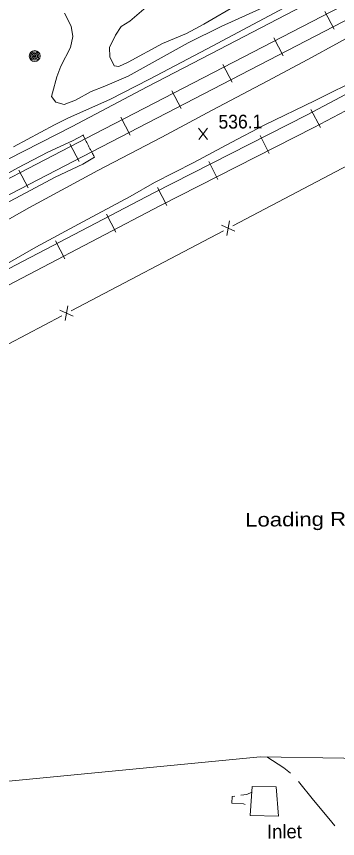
# Model space of a CAD drawing. Extents: x 2361284 to 2366480, y 6976556 to 6985346.
# Drawn here: x 2361889.2 to 2362001, y 6977255.8 to 6977542.1 of the extents above; entities that cross this region are included whole.
import ezdxf

# ---------------------------------------------------------------- set-up
doc = ezdxf.new("R2010")
doc.units = 0
doc.header["$LTSCALE"] = 1.9
for name, color, linetype, lineweight in [('12', 7, 'Continuous', 13), ('13', 7, 'Continuous', 13), ('15', 7, 'Continuous', 13), ('18', 7, 'Continuous', 13), ('29', 7, 'Continuous', 13), ('3', 7, 'Continuous', 13), ('4', 7, 'Continuous', 13), ('6', 7, 'Continuous', 13), ('8', 7, 'Continuous', 13), ('9', 7, 'Continuous', 13)]:
    doc.layers.add(name, color=color, linetype=linetype, lineweight=lineweight)

msp = doc.modelspace()

# ---------------------------------------------------------------- linework, layer by layer
at = {"layer": '12'}
for p, q in [((2361955.76, 6977499.327), (2361952.643, 6977503.178)), ((2361952.68, 6977499.298), (2361955.723, 6977503.207))]:
    msp.add_line(p, q, dxfattribs=at)
at = {"layer": '13'}
for points in [[(2361988.823, 6977545.692), (2361956.861, 6977529.117), (2361934.678, 6977517.635), (2361908.608, 6977503.807), (2361886.335, 6977492.424)], [(2361982.369, 6977545.171), (2361955.553, 6977530.904), (2361935.572, 6977520.314), (2361921.76, 6977513.162), (2361907.368, 6977506.805), (2361902.422, 6977504.338), (2361888.154, 6977496.781)], [(2361975.077, 6977545.312), (2361960.459, 6977538.641), (2361948.993, 6977532.932), (2361928.162, 6977521.343), (2361920.035, 6977517.806), (2361915.242, 6977516), (2361909.831, 6977512.929), (2361905.814, 6977511.501), (2361902.966, 6977512.273), (2361901.408, 6977514.239), (2361901.766, 6977515.492)], [(2361966.396, 6977546.369), (2361954.462, 6977539.474), (2361948.412, 6977536.177), (2361940.034, 6977532.737), (2361928.056, 6977526.213), (2361924.813, 6977524.727), (2361923.248, 6977524.957), (2361921.698, 6977528.022), (2361921.577, 6977531.281), (2361923.646, 6977535.611), (2361925.718, 6977538.601), (2361928.71, 6977540.55), (2361934.374, 6977545.375)], [(2361901.766, 6977515.492), (2361903.332, 6977521.137), (2361904.627, 6977524.78), (2361908.055, 6977531.373), (2361908.889, 6977535.201), (2361908.234, 6977538.795), (2361905.961, 6977543.304)], [(2362012.707, 6977539.168), (2361990.68, 6977527.098), (2361976.512, 6977519.593), (2361957.297, 6977509.49), (2361939.874, 6977500.144), (2361917.554, 6977488.471), (2361893.766, 6977475.573), (2361866.799, 6977460.397)], [(2361878.331, 6977451.676), (2361896.027, 6977461.755), (2361910.792, 6977469.775), (2361928.81, 6977479.478), (2361937.275, 6977484.298), (2361950.919, 6977491.238), (2361963.924, 6977498.201), (2361975.468, 6977504.222), (2361993.235, 6977512.892), (2362009.51, 6977521.038)], [(2361916.429, 6977493.191), (2361916.208, 6977493.568), (2361916.098, 6977493.757), (2361915.934, 6977494.041), (2361915.69, 6977494.467), (2361915.449, 6977494.895), (2361915.329, 6977495.109), (2361915.092, 6977495.539), (2361914.974, 6977495.755), (2361914.798, 6977496.079), (2361914.567, 6977496.512), (2361914.452, 6977496.729), (2361914.281, 6977497.055), (2361914.028, 6977497.547), (2361913.803, 6977497.989), (2361913.692, 6977498.211), (2361913.526, 6977498.543), (2361913.279, 6977499.043), (2361913.036, 6977499.545), (2361912.916, 6977499.796), (2361912.677, 6977500.3), (2361912.56, 6977500.553), (2361912.385, 6977500.933)], [(2361912.447, 6977500.803), (2361908.706, 6977498.806), (2361900.103, 6977494.824), (2361889.694, 6977489.366), (2361879.913, 6977484.123)], [(2361916.429, 6977493.191), (2361912.332, 6977490.732), (2361902.724, 6977486.21), (2361892.496, 6977480.763), (2361881.281, 6977474.805)]]:
    msp.add_lwpolyline(points, dxfattribs=at)
at = {"layer": '15'}
for points in [[(2361976.349, 6977284.259), (2361982.336, 6977280.416), (2361984.564, 6977278.577)], [(2361987.381, 6977275.742), (2361987.391, 6977275.732), (2361992.662, 6977269.243), (2361997.945, 6977262.783), (2362000.088, 6977260.304)]]:
    msp.add_lwpolyline(points, dxfattribs=at)
at = {"layer": '29'}
for p, q in [((2361996.581, 6977543.886), (2361999.811, 6977537.675)), ((2361978.829, 6977534.676), (2361982.058, 6977528.456)), ((2361961.084, 6977525.457), (2361964.304, 6977519.247)), ((2361943.331, 6977516.247), (2361946.55, 6977510.038)), ((2361991.736, 6977509.697), (2361995.025, 6977503.518)), ((2361925.578, 6977507.038), (2361928.797, 6977500.819)), ((2361974.021, 6977500.659), (2361977.191, 6977494.417)), ((2361907.824, 6977497.818), (2361911.044, 6977491.609)), ((2361956.197, 6977491.599), (2361959.366, 6977485.348)), ((2361890.072, 6977488.61), (2361893.301, 6977482.4)), ((2361938.362, 6977482.529), (2361941.531, 6977476.288)), ((2361920.569, 6977473.248), (2361923.818, 6977467.039)), ((2361902.845, 6977463.97), (2361906.095, 6977457.771))]:
    msp.add_line(p, q, dxfattribs=at)
for points in [[(2361704.201, 6977390.867), (2361755.38, 6977417.515), (2361806.58, 6977444.143), (2361916.543, 6977501.222), (2362026.516, 6977558.29), (2362109.889, 6977601.626), (2362193.271, 6977644.961), (2362268.744, 6977683.951), (2362344.238, 6977722.911), (2362401.082, 6977752.352), (2362457.884, 6977781.834)], [(2361706.503, 6977386.428), (2361757.683, 6977413.077), (2361808.882, 6977439.705), (2361918.845, 6977496.783), (2362028.819, 6977553.852), (2362112.191, 6977597.188), (2362195.563, 6977640.512), (2362271.037, 6977679.503), (2362346.531, 6977718.462), (2362403.373, 6977747.905), (2362460.186, 6977777.396)], [(2361717.179, 6977365.888), (2361828.443, 6977423.91), (2361937.078, 6977480.756), (2361990.413, 6977507.865), (2362005.787, 6977516.031), (2362020.877, 6977524.505), (2362035.865, 6977533.248), (2362050.84, 6977542.211), (2362065.514, 6977551.481), (2362079.993, 6977560.969), (2362094.463, 6977570.678), (2362108.638, 6977580.682), (2362124.18, 6977592.081), (2362143.388, 6977606.065), (2362164.361, 6977620.605), (2362185.567, 6977634.778), (2362207.086, 6977648.802), (2362218.419, 6977655.851), (2362254.355, 6977676.484)], [(2361719.481, 6977361.45), (2361830.755, 6977419.472), (2361939.361, 6977476.307), (2361992.715, 6977503.426), (2362008.179, 6977511.634), (2362023.359, 6977520.158), (2362038.406, 6977528.942), (2362053.451, 6977537.945), (2362068.214, 6977547.267), (2362082.753, 6977556.795), (2362097.291, 6977566.555), (2362111.557, 6977576.621), (2362125.589, 6977586.914), (2362125.618, 6977586.944), (2362146.277, 6977601.982), (2362167.17, 6977616.471), (2362188.317, 6977630.603), (2362209.765, 6977644.577), (2362220.98, 6977651.554), (2362256.836, 6977672.146)]]:
    msp.add_lwpolyline(points, dxfattribs=at)
at = {"layer": '3'}
msp.add_lwpolyline([(2362032.34, 6977283.391), (2361974.088, 6977284.297), (2361850.484, 6977272.401), (2361798.373, 6977268.056), (2361746.308, 6977264.051)], dxfattribs=at)
at = {"layer": '4'}
for radius in [1.9, 1.442, 0.539, 0.192]:
    msp.add_circle((2361895.604, 6977528.334), radius, dxfattribs=at)
for start, end in [(174.71552, 185.96556), (163.46611, 174.71615), (185.96287, 197.21291), (152.21535, 163.46538), (197.21479, 208.46483), (140.96646, 152.21649), (208.46822, 219.71826), (129.71376, 140.96379), (219.71376, 230.96379), (118.46406, 129.71409), (230.96397, 242.214), (107.21593, 118.46597), (242.21812, 253.46815), (95.96582, 107.21585), (253.46258, 264.71261), (84.71553, 95.96557), (264.71553, 275.96557), (73.46552, 84.71555), (275.96582, 287.21585), (62.21535, 73.46538), (287.21593, 298.46597), (50.96397, 62.214), (298.46406, 309.71409), (39.71588, 50.96591), (309.71589, 320.96592), (28.46656, 39.7166), (320.96646, 332.21649), (17.21479, 28.46483), (332.21419, 343.46422), (5.96345, 17.21348), (343.46611, 354.71615), (354.71553, 5.96557)]:
    msp.add_arc((2361895.604, 6977528.334), 0.973, start, end, dxfattribs=at)
at = {"layer": '6'}
msp.add_line((2361970.712, 6977267.015), (2361970.782, 6977266.985), dxfattribs=at)
for points in [[(2361971.105, 6977271.967), (2361969.402, 6977271.241), (2361967.275, 6977270.931)], [(2361965.297, 6977270.642), (2361964.289, 6977270.493), (2361964.201, 6977268.203), (2361968.264, 6977267.911), (2361968.836, 6977267.697)]]:
    msp.add_lwpolyline(points, dxfattribs=at)
at = {"layer": '8'}
for points in [[(2361971.236, 6977273.949), (2361970.572, 6977263.863), (2361980.395, 6977263.686)], [(2361980.396, 6977263.616), (2361979.609, 6977273.838), (2361971.236, 6977273.949)]]:
    msp.add_lwpolyline(points, dxfattribs=at)
at = {"layer": '9'}
for p, q in [((2361965.277, 6977467.373), (2361960.587, 6977469.428)), ((2361962.451, 6977465.886), (2361963.413, 6977470.915)), ((2361908.237, 6977439.599), (2361961.335, 6977467.535)), ((2361906.159, 6977436.28), (2361907.131, 6977441.309)), ((2361908.996, 6977437.766), (2361904.295, 6977439.812))]:
    msp.add_line(p, q, dxfattribs=at)
for points in [[(2361964.519, 6977469.216), (2362004.93, 6977490.462), (2362017.677, 6977497.052)], [(2361851.753, 6977410.361), (2361880.256, 6977424.873), (2361905.053, 6977437.919)]]:
    msp.add_lwpolyline(points, dxfattribs=at)

# ---------------------------------------------------------------- texts
at = {"layer": '12', "width": 0.95}
msp.add_text('536.1', height=4.799, rotation=0.545, dxfattribs=at).set_placement((2361959.567, 6977503.051))
at = {"layer": '18', "width": 1.2}
msp.add_text('Loading Ramp', height=4.799, rotation=0.545, dxfattribs=at).set_placement((2361968.866, 6977364.441))
at = {"layer": '8'}
msp.add_text('Inlet', height=4.799, rotation=0.545, dxfattribs=at).set_placement((2361976.46, 6977255.839))

doc.saveas('drawing.dxf')
